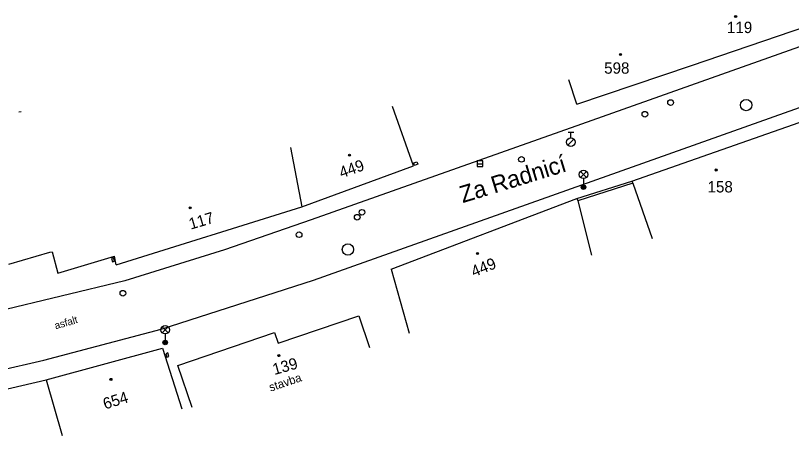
# Model space of a CAD drawing. Extents: x -539515 to -538098, y -1182060 to -1180157.
# Drawn here: x -538862 to -538793.6, y -1180411.9 to -1180374.9 of the extents above; entities that cross this region are included whole.
import ezdxf

# ---------------------------------------------------------------- set-up
doc = ezdxf.new("R2010")
doc.units = 0
for name, color, linetype in [('Vrstva 10', 7, 'Continuous'), ('Vrstva 24', 7, 'Continuous'), ('Vrstva 27', 7, 'Continuous'), ('Vrstva 28', 7, 'Continuous'), ('Vrstva 33', 7, 'Continuous'), ('Vrstva 39', 7, 'Continuous'), ('Vrstva 40', 7, 'Continuous'), ('Vrstva 41', 7, 'Continuous'), ('Vrstva 47', 7, 'Continuous'), ('Vrstva 49', 7, 'Continuous'), ('Vrstva 5', 7, 'Continuous'), ('Vrstva 7', 7, 'Continuous')]:
    doc.layers.add(name, color=color, linetype=linetype)

msp = doc.modelspace()

# ---------------------------------------------------------------- linework, layer by layer
at = {"layer": 'Vrstva 10'}
for p, q in [((-538791.35, -1180377.109), (-538812.1, -1180384.461)), ((-538835.74, -1180398.227), (-538789, -1180381.633)), ((-538812.1, -1180384.461), (-538835.94, -1180392.922)), ((-538835.94, -1180392.922), (-538843.6, -1180395.563)), ((-538843.6, -1180395.563), (-538852.39, -1180398.289)), ((-538852.39, -1180398.289), (-538873.95, -1180403.508)), ((-538849.18, -1180402.57), (-538835.74, -1180398.227)), ((-538859.54, -1180405.297), (-538849.18, -1180402.57)), ((-538869.5, -1180407.602), (-538859.54, -1180405.297))]:
    msp.add_line(p, q, dxfattribs=at)
at = {"layer": 'Vrstva 24'}
for points in [[(-538826.82, -1180388.11), (-538826.895, -1180387.899), (-538826.615, -1180387.799), (-538826.54, -1180388.01), (-538826.82, -1180388.11)], [(-538853.46, -1180396.61), (-538853.298, -1180396.552), (-538853.398, -1180396.272), (-538853.56, -1180396.33), (-538853.46, -1180396.61)], [(-538848.6, -1180404.66), (-538848.782, -1180404.723), (-538848.672, -1180405.043), (-538848.49, -1180404.98), (-538848.6, -1180404.66)]]:
    msp.add_lwpolyline(points, dxfattribs=at)
at = {"layer": 'Vrstva 27'}
msp.add_line((-538821.31, -1180387.961), (-538820.81, -1180387.961), dxfattribs=at)
msp.add_lwpolyline([(-538821.31, -1180388.211), (-538820.81, -1180388.211), (-538820.81, -1180387.711), (-538821.31, -1180387.711)], close=True, dxfattribs=at)
for centre in [(-538797.56, -1180382.789), (-538832.7, -1180395.531)]:
    msp.add_circle(centre, 0.5, dxfattribs=at)
at = {"layer": 'Vrstva 28'}
for p, q in [((-538813.28, -1180385.188), (-538812.78, -1180385.188)), ((-538813.03, -1180385.688), (-538813.03, -1180385.188)), ((-538813.288, -1180386.335), (-538812.758, -1180385.805))]:
    msp.add_line(p, q, dxfattribs=at)
for centre, radius in [((-538804.23, -1180382.57), 0.25), ((-538806.5, -1180383.602), 0.25), ((-538813.03, -1180386.063), 0.375), ((-538817.39, -1180387.581), 0.25), ((-538831.46, -1180392.25), 0.25), ((-538831.88, -1180392.68), 0.25), ((-538837.01, -1180394.227), 0.25), ((-538852.56, -1180399.391), 0.25)]:
    msp.add_circle(centre, radius, dxfattribs=at)
at = {"layer": 'Vrstva 33'}
for p, q in [((-538812.184, -1180389.171), (-538811.656, -1180388.641)), ((-538812.184, -1180388.641), (-538811.656, -1180389.171)), ((-538811.92, -1180389.28), (-538811.92, -1180390.03)), ((-538849.084, -1180402.871), (-538848.556, -1180402.341)), ((-538849.084, -1180402.341), (-538848.556, -1180402.871)), ((-538848.82, -1180402.98), (-538848.82, -1180403.73))]:
    msp.add_line(p, q, dxfattribs=at)
for centre, radius in [((-538811.92, -1180388.906), 0.375), ((-538811.92, -1180390.031), 0.2), ((-538811.92, -1180390.031), 0.145), ((-538811.92, -1180390.031), 0.0876), ((-538848.82, -1180402.606), 0.375), ((-538848.82, -1180403.731), 0.2), ((-538848.82, -1180403.731), 0.145), ((-538848.82, -1180403.731), 0.0876)]:
    msp.add_circle(centre, radius, dxfattribs=at)
at = {"layer": 'Vrstva 39'}
for centre, radius in [((-538798.49, -1180374.98), 0.09), ((-538798.49, -1180374.98), 0.0398), ((-538808.65, -1180378.33), 0.09), ((-538808.65, -1180378.33), 0.0398), ((-538832.56, -1180387.21), 0.09), ((-538832.56, -1180387.21), 0.0398), ((-538800.22, -1180388.52), 0.09), ((-538800.22, -1180388.52), 0.0398), ((-538846.62, -1180391.85), 0.09), ((-538846.62, -1180391.85), 0.0398), ((-538821.27, -1180395.89), 0.09), ((-538821.27, -1180395.89), 0.0398), ((-538838.794, -1180404.896), 0.09), ((-538838.794, -1180404.896), 0.0398), ((-538853.61, -1180406.99), 0.09), ((-538853.61, -1180406.99), 0.0398)]:
    msp.add_circle(centre, radius, dxfattribs=at)
at = {"layer": 'Vrstva 5'}
for p, q in [((-538802.38, -1180379.297), (-538792.2, -1180375.828)), ((-538812.49, -1180382.71), (-538802.38, -1180379.297)), ((-538812.49, -1180382.71), (-538813.219, -1180380.55)), ((-538826.91, -1180388.156), (-538828.77, -1180382.92)), ((-538861.74, -1180383.4), (-538861.54, -1180383.36)), ((-538807.64, -1180389.492), (-538792.29, -1180384.117)), ((-538837.78, -1180386.54), (-538836.78, -1180391.773)), ((-538836.78, -1180391.773), (-538826.91, -1180388.156)), ((-538807.64, -1180389.492), (-538807.575, -1180389.677)), ((-538807.575, -1180389.677), (-538805.85, -1180394.56)), ((-538828.88, -1180397.273), (-538812.5, -1180391.047)), ((-538812.5, -1180391.047), (-538812.43, -1180391.231)), ((-538812.43, -1180391.231), (-538811.21, -1180396.03)), ((-538853.14, -1180396.898), (-538836.78, -1180391.773)), ((-538862.62, -1180396.84), (-538858.99, -1180395.76)), ((-538858.99, -1180395.76), (-538858.8, -1180395.73)), ((-538858.8, -1180395.73), (-538858.3, -1180397.62)), ((-538858.3, -1180397.62), (-538853.3, -1180396.12)), ((-538853.14, -1180396.898), (-538853.3, -1180396.12)), ((-538828.88, -1180397.273), (-538827.3, -1180402.9)), ((-538838.857, -1180403.784), (-538831.74, -1180401.37)), ((-538831.74, -1180401.37), (-538830.791, -1180404.168)), ((-538847.72, -1180405.76), (-538839.17, -1180402.86)), ((-538839.17, -1180402.86), (-538838.857, -1180403.784)), ((-538859.34, -1180407.031), (-538849.06, -1180404.242)), ((-538849.06, -1180404.242), (-538847.35, -1180409.59)), ((-538846.458, -1180409.482), (-538847.72, -1180405.76)), ((-538869.23, -1180409.344), (-538859.34, -1180407.031)), ((-538859.34, -1180407.031), (-538857.9, -1180411.94))]:
    msp.add_line(p, q, dxfattribs=at)
at = {"layer": 'Vrstva 7'}
for p, q in [((-538812.5, -1180391.047), (-538807.64, -1180389.492)), ((-538807.575, -1180389.677), (-538812.43, -1180391.231))]:
    msp.add_line(p, q, dxfattribs=at)

# ---------------------------------------------------------------- texts
at = {"layer": 'Vrstva 40'}
msp.add_text('asfalt', height=0.65, rotation=16.32238, dxfattribs=at).set_placement((-538858.484, -1180402.584))
at = {"layer": 'Vrstva 41'}
msp.add_text('stavba', height=0.75, rotation=18.73631, dxfattribs=at).set_placement((-538839.518, -1180408.08))
at = {"layer": 'Vrstva 47'}
for s, p in [('119', (-538799.26, -1180376.438)), ('598', (-538810.092, -1180380.023)), ('158', (-538800.971, -1180390.5))]:
    msp.add_text(s, height=1, dxfattribs=at).set_placement(p)
for s, rotation, p in [('449', 19.69023, (-538833.263, -1180389.251)), ('117', 16.15909, (-538846.574, -1180393.781)), ('449', 22.25639, (-538821.585, -1180397.985)), ('139', 15.60851, (-538839.194, -1180406.612)), ('654', 17.40472, (-538854.127, -1180409.653))]:
    msp.add_text(s, height=1, rotation=rotation, dxfattribs=at).set_placement(p)
at = {"layer": 'Vrstva 49'}
msp.add_text('Za Radnicí', height=1.5, rotation=17, dxfattribs=at).set_placement((-538822.575, -1180391.445))

doc.saveas('drawing.dxf')
